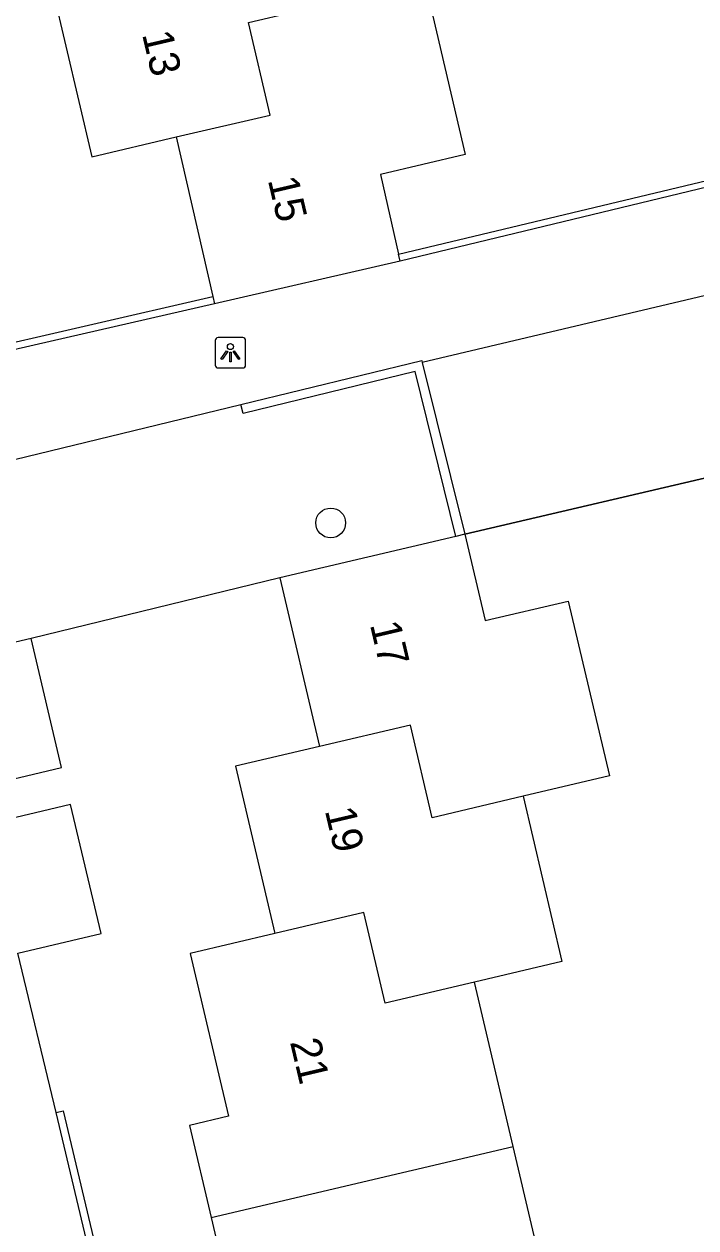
# Model space of a CAD drawing. Extents: x 158038 to 159242, y 380133 to 381214.
# Drawn here: x 159071.47 to 159093.5, y 380586.11 to 380625.6 of the extents above; entities that cross this region are included whole.
import ezdxf

# ---------------------------------------------------------------- set-up
doc = ezdxf.new("R2010")
doc.units = 0
for name, color, linetype in [('IMGEO_Boom', 7, 'Continuous'), ('IMGEO_Groenvoorziening', 7, 'Continuous'), ('IMGEO_Hek', 7, 'Continuous'), ('IMGEO_Lichtpunt', 7, 'Continuous'), ('IMGEO_Muur', 7, 'Continuous'), ('IMGEO_Pand', 7, 'Continuous'), ('IMGEO_Pand_nummerreeks', 7, 'Continuous'), ('IMGEO_Voetpad_open', 7, 'Continuous')]:
    doc.layers.add(name, color=color, linetype=linetype)

msp = doc.modelspace()

# ---------------------------------------------------------------- linework, layer by layer
at = {"layer": 'IMGEO_Boom'}
msp.add_circle((159081.523, 380609.237), 0.489, dxfattribs=at)
at = {"layer": 'IMGEO_Groenvoorziening'}
for points in [[(159085.925, 380608.865), (159094.816, 380610.951)], [(159079.854, 380607.439), (159071.7, 380605.446)]]:
    msp.add_lwpolyline(points, dxfattribs=at)
at = {"layer": 'IMGEO_Hek'}
msp.add_lwpolyline([(159108.92, 380594.049), (159099.704, 380591.762), (159094.816, 380610.951), (159085.925, 380608.865)], dxfattribs=at)
at = {"layer": 'IMGEO_Lichtpunt'}
for p, q in [((159078.638, 380615.319), (159077.83, 380615.319)), ((159078.638, 380615.319), (159077.83, 380615.319)), ((159077.736, 380615.224), (159077.736, 380614.417)), ((159077.736, 380615.224), (159077.736, 380614.417)), ((159078.732, 380614.417), (159078.732, 380615.224)), ((159078.732, 380614.417), (159078.732, 380615.224)), ((159077.83, 380614.323), (159078.638, 380614.323)), ((159077.83, 380614.323), (159078.638, 380614.323))]:
    msp.add_line(p, q, dxfattribs=at)
for points in [[(159078.11, 380614.888), (159078.149, 380614.86), (159077.961, 380614.598), (159077.923, 380614.625), (159078.11, 380614.888)], [(159078.212, 380614.84), (159078.259, 380614.84), (159078.259, 380614.518), (159078.212, 380614.518), (159078.212, 380614.84)], [(159078.322, 380614.86), (159078.36, 380614.887), (159078.547, 380614.625), (159078.508, 380614.597), (159078.322, 380614.86)]]:
    msp.add_lwpolyline(points, dxfattribs=at)
msp.add_circle((159078.235, 380615.022), 0.0994, dxfattribs=at)
for centre, start, end in [((159077.83, 380615.224), 90, 180), ((159077.83, 380615.224), 90, 180), ((159078.638, 380615.224), 0, 90), ((159078.638, 380615.224), 0, 90), ((159077.83, 380614.417), 180, 270), ((159077.83, 380614.417), 180, 270), ((159078.638, 380614.417), 270, 0), ((159078.638, 380614.417), 270, 360)]:
    msp.add_arc(centre, 0.0946, start, end, dxfattribs=at)
at = {"layer": 'IMGEO_Muur'}
for points in [[(159083.75, 380618.055), (159105.02, 380623.141)], [(159097.662, 380621.172), (159083.803, 380617.821)], [(159069.486, 380614.789), (159077.657, 380616.661)], [(159077.711, 380616.427), (159069.54, 380614.555)], [(159078.578, 380613.121), (159084.51, 380614.565), (159084.527, 380614.502)], [(159085.633, 380608.795), (159084.29, 380614.203), (159078.649, 380612.83), (159078.578, 380613.121)], [(159084.527, 380614.502), (159085.925, 380608.865)], [(159072.514, 380589.899), (159072.748, 380589.955), (159074.836, 380581.162), (159074.602, 380581.107)], [(159074.602, 380581.107), (159072.514, 380589.899)]]:
    msp.add_lwpolyline(points, dxfattribs=at)
at = {"layer": 'IMGEO_Pand'}
for points in [[(159081.822, 380626.358), (159084.603, 380627.01), (159084.795, 380626.189), (159085.936, 380621.32), (159083.152, 380620.668), (159083.75, 380618.055)], [(159072.407, 380626.707), (159073.686, 380621.251), (159076.458, 380621.9)], [(159076.458, 380621.9), (159079.534, 380622.62), (159078.823, 380625.655), (159081.822, 380626.358)], [(159076.458, 380621.9), (159077.657, 380616.661)], [(159083.803, 380617.821), (159077.711, 380616.427)], [(159083.803, 380617.821), (159083.75, 380618.055)], [(159077.657, 380616.661), (159077.711, 380616.427)], [(159085.633, 380608.795), (159079.854, 380607.439)], [(159085.925, 380608.865), (159085.633, 380608.795)], [(159085.925, 380608.865), (159086.589, 380606.034), (159089.315, 380606.676), (159090.667, 380600.936), (159087.832, 380600.269)], [(159079.854, 380607.439), (159081.158, 380601.904)], [(159071.7, 380605.446), (159068.974, 380604.807)], [(159069.967, 380600.573), (159072.693, 380601.212), (159071.7, 380605.446)], [(159087.832, 380600.269), (159084.852, 380599.568), (159084.138, 380602.605), (159081.158, 380601.904)], [(159081.158, 380601.904), (159078.396, 380601.254), (159079.687, 380595.77)], [(159071.266, 380595.12), (159073.99, 380595.766), (159072.985, 380600.004), (159070.261, 380599.357)], [(159087.832, 380600.269), (159089.108, 380594.849), (159086.235, 380594.172)], [(159086.235, 380594.172), (159083.312, 380593.483), (159082.61, 380596.459), (159079.687, 380595.77)], [(159079.687, 380595.77), (159076.911, 380595.116), (159078.169, 380589.775), (159076.89, 380589.474), (159077.602, 380586.451)], [(159087.504, 380588.782), (159086.235, 380594.172)], [(159077.602, 380586.451), (159087.504, 380588.782)], [(159088.754, 380583.477), (159087.504, 380588.782)], [(159077.602, 380586.451), (159078.273, 380583.603), (159079.551, 380583.905), (159080.843, 380578.419), (159083.637, 380579.077)]]:
    msp.add_lwpolyline(points, dxfattribs=at)
at = {"layer": 'IMGEO_Voetpad_open'}
for points in [[(159103.168, 380603.592), (159100.154, 380616.038), (159095.903, 380615.032), (159095.395, 380617.071), (159084.527, 380614.502)], [(159067.635, 380610.461), (159078.578, 380613.121)], [(159072.514, 380589.899), (159071.266, 380595.12)]]:
    msp.add_lwpolyline(points, dxfattribs=at)

# ---------------------------------------------------------------- texts
at = {"layer": 'IMGEO_Pand_nummerreeks'}
for s, rotation, p in [('13', 283.1931, (159075.332, 380625.271)), ('15', 283.1823, (159079.457, 380620.492)), ('17', 283.2547, (159082.805, 380605.906)), ('19', 283.2469, (159081.326, 380599.806)), ('21', 283.2512, (159080.184, 380592.214))]:
    msp.add_text(s, height=1, rotation=rotation, dxfattribs=at).set_placement(p)

doc.saveas('drawing.dxf')
